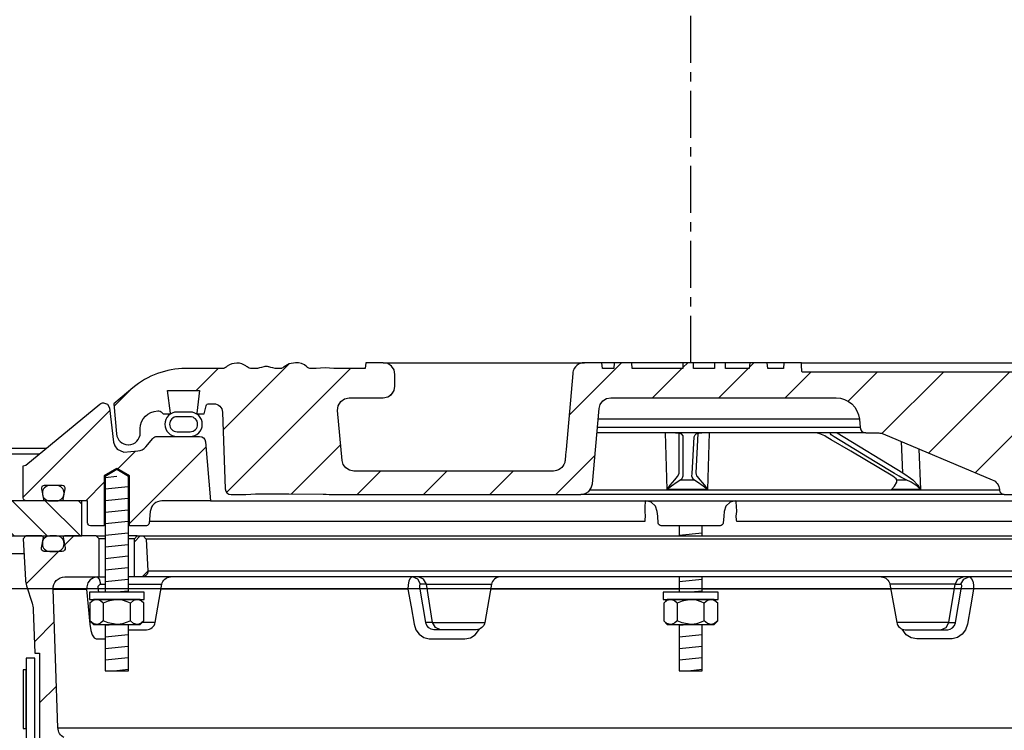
# Model space of a CAD drawing. Extents: x -169 to 6736, y -208 to 3022.
# Tile 554 of 656: x 6033.24 to 6043.75, y 982.5 to 990.09. Entities that reach past the tile are written whole.
import ezdxf

# ---------------------------------------------------------------- set-up
doc = ezdxf.new("R2010")
doc.units = 0
doc.header["$MEASUREMENT"] = 0
doc.linetypes.add('CENTER1', pattern=[0.6625, 0.5, -0.075, 0.0125, -0.075])
for name, color, linetype in [('CENTERLINE', 3, 'CENTER1'), ('FREEZE-LINES', 8, 'CONTINUOUS'), ('MULTI-PORT-MANHOLE', 2, 'CONTINUOUS'), ('MULTI-PORT-MANHOLE-HATCH', 252, 'CONTINUOUS'), ('MULTI-PORT-SHROUD', 1, 'CONTINUOUS'), ('MULTI-PORT-SPILL-BUCKET', 1, 'CONTINUOUS'), ('MULTI-PORT-SPILL-BUCKET-HATCH', 7, 'CONTINUOUS'), ('MULTI-PORT-SPILL-BUCKET-MANHOLE', 2, 'CONTINUOUS'), ('MULTI-PORT-SPILL-BUCKET-MANHOLE-HATCH', 7, 'CONTINUOUS')]:
    doc.layers.add(name, color=color, linetype=linetype)
pattern_1 = [(45, (-1933.3642, -192.00985), (-0.35355339, 0.35355339), [])]

msp = doc.modelspace()

# ---------------------------------------------------------------- hatches: boundary and pattern name
at = {"layer": 'MULTI-PORT-MANHOLE-HATCH', "linetype": 'Continuous'}
h = msp.add_hatch(dxfattribs=at)
h.set_pattern_fill('LINE', color=256, scale=2, angle=45, style=0)
h.set_pattern_definition([(135, (14030.1656, -192.00985), (0.176776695, 0.176776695), [])])
h.paths.add_polyline_path([(6033.9007, 984.57721), (6033.9007, 984.95221), (6033.1507, 984.95221), (6033.1507, 985.45221), (6030.54132, 985.45221), (6030.54132, 984.95221), (6032.7757, 984.95221), (6032.7757, 984.57721)])
at = {"layer": 'MULTI-PORT-SPILL-BUCKET-HATCH', "linetype": 'Continuous'}
h = msp.add_hatch(dxfattribs=at)
h.set_pattern_fill('LINE', color=256, scale=4, angle=45, style=0)
h.set_pattern_definition([(45, (-1797.5617, -220.5046), (-0.35355339, 0.35355339), [])])
edge = h.paths.add_edge_path(flags=17)
edge.add_line((6034.4632, 984.13971), (6034.4632, 984.54596))
edge.add_line((6034.4632, 984.54596), (6034.49445, 984.57721))
edge.add_line((6034.49445, 984.57721), (6034.55695, 984.57721))
edge.add_line((6034.55695, 984.57721), (6034.58992, 984.54424))
edge.add_line((6034.58992, 984.54424), (6034.60768, 984.20549))
edge.add_arc((6034.54526, 984.20222), 0.0625, -89.997947, 3.00213, ccw=False)
edge.add_line((6034.54526, 984.13971), (6034.4632, 984.13971))
edge = h.paths.add_edge_path()
edge.add_line((6035.58514, 981.92096), (6035.36666, 981.92096))
edge.add_line((6035.36666, 981.92096), (6035.36666, 981.54596))
edge.add_line((6035.36666, 981.54596), (6035.58514, 981.54596))
edge.add_arc((6035.58514, 981.60846), 0.0625, 270, 360)
edge.add_line((6035.64764, 981.60846), (6035.64764, 981.85846))
edge.add_arc((6035.58514, 981.85846), 0.0625, 360, 450)
edge = h.paths.add_edge_path()
edge.add_arc((6033.72006, 984.01471), 0.125, 90, 182, ccw=False)
edge.add_line((6033.72006, 984.13971), (6034.0882, 984.13971))
edge.add_line((6034.0882, 984.13971), (6034.0882, 984.54596))
edge.add_line((6034.0882, 984.54596), (6034.05695, 984.57721))
edge.add_line((6034.05695, 984.57721), (6033.71739, 984.57721))
edge.add_arc((6033.71739, 984.56222), 0.015, 89.988796, 191.010479)
edge.add_line((6033.70267, 984.55935), (6033.72384, 984.45043))
edge.add_arc((6033.69316, 984.44447), 0.03125, -90.001442, 10.998303, ccw=False)
edge.add_line((6033.69316, 984.41322), (6033.50123, 984.41322))
edge.add_arc((6033.50123, 984.44447), 0.03125, 169.000573, 270.000319, ccw=False)
edge.add_line((6033.47055, 984.45043), (6033.49172, 984.55936))
edge.add_arc((6033.47662, 984.5619), 0.01532, 350.426599, 451.426344)
edge.add_line((6033.47624, 984.57721), (6033.30543, 984.57721))
edge.add_line((6033.30543, 984.57721), (6033.27733, 984.54601))
edge.add_line((6033.27733, 984.54601), (6033.30019, 984.10986))
edge.add_arc((6033.54986, 984.12295), 0.25001, 182.999594, 197.899614)
edge.add_line((6033.31195, 984.0461), (6033.37192, 983.86044))
edge.add_arc((6033.13402, 983.7836), 0.25, 1.999905, 17.899997, ccw=False)
edge.add_line((6033.38387, 983.79232), (6033.40011, 983.32721))
edge.add_line((6033.40011, 983.32721), (6033.45065, 983.32721))
edge.add_line((6033.45065, 983.32721), (6033.45065, 982.39677))
edge.add_line((6033.45065, 982.39677), (6033.4781, 982.30378))
edge.add_line((6033.4781, 982.30378), (6034.2924, 981.86064))
edge.add_arc((6034.23265, 981.75085), 0.125, 2.999956, 61.445298, ccw=False)
edge.add_line((6034.35748, 981.75739), (6034.36201, 981.67096))
edge.add_line((6034.36201, 981.67096), (6034.6657, 981.67096))
edge.add_line((6034.6657, 981.67096), (6034.6657, 980.29596))
edge.add_line((6034.6657, 980.29596), (6034.50695, 980.29596))
edge.add_arc((6034.50695, 980.26471), 0.03125, 90, 180)
edge.add_line((6034.4757, 980.26471), (6034.4757, 980.23346))
edge.add_line((6034.4757, 980.23346), (6034.54786, 980.10846))
edge.add_line((6034.54786, 980.10846), (6034.9007, 980.10846))
edge.add_line((6034.9007, 980.10846), (6034.95954, 981.4563))
edge.add_arc((6035.0532, 981.45221), 0.09375, 90, 177.500009, ccw=False)
edge.add_line((6035.0532, 981.54596), (6035.0532, 981.92096))
edge.add_line((6035.0532, 981.92096), (6034.7028, 981.92096))
edge.add_arc((6034.70281, 982.17096), 0.25, 241.444909, 269.999756, ccw=False)
edge.add_line((6034.58331, 981.95137), (6033.71197, 982.42555))
edge.add_arc((6033.77172, 982.53535), 0.125, 182.000071, 241.445207, ccw=False)
edge.add_line((6033.6468, 982.53098), (6033.59513, 984.01035))
h = msp.add_hatch(dxfattribs=at)
h.set_pattern_fill('LINE', color=256, scale=4, angle=45, style=0)
h.set_pattern_definition([(45, (-1933.3642, -192.00985), (-0.35355339, 0.35355339), [])])
edge = h.paths.add_edge_path()
edge.add_line((6034.4632, 984.13971), (6034.4632, 984.54596))
edge.add_line((6034.4632, 984.54596), (6034.49445, 984.57721))
edge.add_line((6034.49445, 984.57721), (6034.55695, 984.57721))
edge.add_line((6034.55695, 984.57721), (6034.58992, 984.54424))
edge.add_line((6034.58992, 984.54424), (6034.60768, 984.20549))
edge.add_arc((6034.54526, 984.20222), 0.0625, -89.997947, 3.00213, ccw=False)
edge.add_line((6034.54526, 984.13971), (6034.4632, 984.13971))
at = {"layer": 'MULTI-PORT-SPILL-BUCKET-MANHOLE-HATCH', "linetype": 'Continuous'}
h = msp.add_hatch(dxfattribs=at)
h.set_pattern_fill('LINE', color=256, scale=4, angle=45, style=0)
h.set_pattern_definition(pattern_1)
h.paths.add_polyline_path([(6045.39753, 985.89861, -0.40402688), (6045.49123, 985.98909), (6045.54116, 985.98909, -0.33946204), (6045.57135, 985.96593), (6045.59444, 985.87971), (6045.6632, 985.87971), (6045.6721, 985.88862), (6045.6425, 986.12971), (6045.98389, 986.12971), (6045.95429, 985.88862), (6045.9632, 985.87971), (6046.03194, 985.87971), (6046.05404, 985.90181, -0.19891237), (6046.07614, 985.91096), (6046.0882, 985.91096, -0.41421356), (6046.2757, 985.72346), (6046.2757, 985.67659, 0.41824171), (6046.40241, 985.5516, 0.39283658), (6046.52865, 985.66569), (6046.55695, 985.98909), (6046.354, 986.15938, 0.17633049), (6045.79157, 986.36409), (6045.40898, 986.36409), (6045.40461, 986.42659), (6045.2197, 986.42659), (6045.21686, 986.38589), (6045.21401, 986.34519), (6045.21336, 986.33589), (6045.21271, 986.32659), (6041.58832, 986.32659), (6041.58701, 986.34519), (6041.58417, 986.38589), (6041.58132, 986.42659), (6041.39614, 986.42659), (6041.39177, 986.36409), (6041.22199, 986.36409), (6041.21762, 986.42659), (6041.0301, 986.42659), (6041.02573, 986.36409), (6040.77178, 986.36409), (6040.77178, 986.42659), (6040.65582, 986.42659), (6040.65582, 986.36409), (6040.43162, 986.36409), (6040.43162, 986.42659), (6040.31566, 986.42659), (6040.31566, 986.36409), (6039.77566, 986.36409), (6039.77129, 986.42659), (6039.58378, 986.42659), (6039.5794, 986.36409), (6039.45767, 986.36409), (6039.4533, 986.42659), (6039.26257, 986.42659), (6039.24112, 986.42409), (6039.2209, 986.4182), (6039.20197, 986.40897), (6039.18484, 986.39671), (6039.17003, 986.38174), (6039.15792, 986.36451), (6039.15191, 986.3528), (6039.14715, 986.34054), (6039.14348, 986.32667), (6039.14141, 986.31248), (6039.10587, 985.90635), (6039.07033, 985.50022), (6039.06527, 985.44233), (6039.05949, 985.37627), (6039.05566, 985.36029), (6039.04807, 985.34065), (6039.0373, 985.32255), (6039.02362, 985.30653), (6039.00747, 985.29301), (6038.98926, 985.28242), (6038.9619, 985.27215), (6038.93567, 985.27034), (6036.80368, 985.27034), (6036.75837, 985.27884), (6036.71922, 985.30318), (6036.69156, 985.34006), (6036.67914, 985.38444), (6036.63266, 985.91569), (6036.63882, 985.96677), (6036.66503, 986.01104), (6036.70685, 986.041), (6036.7572, 986.05159), (6037.11925, 986.05159), (6037.16708, 986.06111), (6037.20764, 986.0882), (6037.23474, 986.12876), (6037.24425, 986.17659), (6037.24425, 986.30159), (6037.23474, 986.34943), (6037.20764, 986.38998), (6037.16708, 986.41708), (6037.11925, 986.42659), (6036.93173, 986.42659), (6036.92736, 986.36409), (6036.59096, 986.36409), (6036.54454, 986.36763), (6036.49812, 986.37129), (6036.45079, 986.36775), (6036.40277, 986.36409), (6036.34048, 986.36409), (6036.31768, 986.37014), (6036.30384, 986.38195), (6036.27746, 986.40256), (6036.24739, 986.41708), (6036.21481, 986.42464), (6036.18122, 986.42658), (6036.11596, 986.41595), (6036.06062, 986.38226), (6036.05137, 986.37429), (6036.03079, 986.36462), (6036.01613, 986.36409), (6035.98692, 986.36409), (6035.96453, 986.36585), (6035.94254, 986.37032), (6035.92076, 986.37627), (6035.89891, 986.38195), (6035.8974, 986.38227), (6035.89589, 986.38258), (6035.88352, 986.3844), (6035.87102, 986.385), (6035.857, 986.38424), (6035.84314, 986.38195), (6035.82128, 986.37626), (6035.79948, 986.37031), (6035.77744, 986.36584), (6035.75513, 986.36409), (6035.70565, 986.36409), (6035.68321, 986.37072), (6035.66844, 986.38136), (6035.66777, 986.38195), (6035.66115, 986.38746), (6035.65423, 986.39258), (6035.63235, 986.40526), (6035.60872, 986.41428), (6035.58324, 986.41965), (6035.55724, 986.42138), (6035.52975, 986.41944), (6035.50288, 986.41341), (6035.47725, 986.40283), (6035.4539, 986.3879), (6035.45026, 986.38498), (6035.43949, 986.37576), (6035.41697, 986.36505), (6035.40029, 986.36409), (6035.00983, 986.36409, 0.17632698), (6034.44739, 986.15938), (6034.24445, 985.98909), (6034.27274, 985.66569, 0.39283658), (6034.39898, 985.5516, 0.41824171), (6034.5257, 985.67659), (6034.5257, 985.72346, -0.41421356), (6034.7132, 985.91096), (6034.72525, 985.91096, -0.19891237), (6034.74735, 985.90181), (6034.76945, 985.87971), (6034.8382, 985.87971), (6034.8471, 985.88862), (6034.8175, 986.12971), (6035.15889, 986.12971), (6035.12929, 985.88862), (6035.1382, 985.87971), (6035.20695, 985.87971), (6035.23005, 985.96593, -0.3394582), (6035.26023, 985.98909), (6035.31016, 985.98909, -0.40402635), (6035.40386, 985.89861), (6035.43242, 985.08066, 0.40402635), (6035.49488, 985.02034), (6035.65351, 985.02034), (6035.70523, 985.02419), (6035.75696, 985.02788), (6036.11236, 985.02593), (6036.47926, 985.02426), (6036.51006, 985.02332), (6036.54079, 985.02087), (6036.55107, 985.02034), (6039.22711, 985.02034), (6039.27242, 985.02884), (6039.31156, 985.05318), (6039.33923, 985.09006), (6039.35164, 985.13444), (6039.4219, 985.93748), (6039.43432, 985.98188), (6039.46198, 986.01875), (6039.50113, 986.04309), (6039.54644, 986.05159), (6041.9513, 986.05159, -0.38887873), (6042.20035, 985.82338), (6042.20821, 985.73364, 0.38887873), (6042.27047, 985.67659), (6042.40677, 985.67659, -0.09968274), (6042.45515, 985.66685), (6043.61949, 985.17812, -0.27840381), (6043.69563, 985.07375), (6043.69631, 985.06598, 0.38887873), (6043.74612, 985.02034), (6045.30651, 985.02034, 0.40402623), (6045.36897, 985.08066)])
h = msp.add_hatch(dxfattribs=at)
h.set_pattern_fill('LINE', color=256, scale=4, angle=45, style=0)
h.set_pattern_definition(pattern_1)
edge = h.paths.add_edge_path()
edge.add_line((6035.22054, 985.58266), (6035.2757, 984.95221))
edge.add_line((6035.2757, 984.95221), (6034.75723, 984.95221))
edge.add_arc((6034.75723, 984.82721), 0.125, 89.999957, 174.999901)
edge.add_line((6034.6327, 984.83811), (6034.62194, 984.71511))
edge.add_arc((6034.59081, 984.71784), 0.03125, 270, 355, ccw=False)
edge.add_line((6034.59081, 984.68659), (6034.4094, 984.68659))
edge.add_line((6034.4094, 984.68659), (6034.4094, 985.21784))
edge.add_line((6034.4094, 985.21784), (6034.2757, 985.29818))
edge.add_line((6034.2757, 985.29818), (6034.142, 985.21784))
edge.add_line((6034.142, 985.21784), (6034.142, 984.68659))
edge.add_line((6034.142, 984.68659), (6033.99445, 984.68659))
edge.add_arc((6033.99445, 984.71784), 0.03125, 180, 270, ccw=False)
edge.add_line((6033.9632, 984.71784), (6033.9632, 984.95221))
edge.add_line((6033.9632, 984.95221), (6033.71815, 984.95221))
edge.add_arc((6033.71815, 984.96784), 0.01562, 169.000254, 270, ccw=False)
edge.add_line((6033.70281, 984.97082), (6033.72384, 985.079))
edge.add_arc((6033.69316, 985.08497), 0.03125, 348.999407, 449.999153)
edge.add_line((6033.69316, 985.11621), (6033.50123, 985.11621))
edge.add_arc((6033.50123, 985.08497), 0.03125, 89.998557, 190.998303)
edge.add_line((6033.47055, 985.079), (6033.49172, 984.97008))
edge.add_arc((6033.47699, 984.96722), 0.01501, -89.975776, 10.991064, ccw=False)
edge.add_line((6033.477, 984.95221), (6033.30695, 984.95221))
edge.add_arc((6033.30695, 984.98346), 0.03125, 180, 270, ccw=False)
edge.add_line((6033.2757, 984.98346), (6033.2757, 985.32721))
edge.add_line((6033.2757, 985.32721), (6033.30401, 985.33252))
edge.add_line((6033.30401, 985.33252), (6034.09499, 985.98463))
edge.add_arc((6034.13466, 985.93633), 0.0625, 90, 129.399472, ccw=False)
edge.add_line((6034.13466, 985.99883), (6034.17543, 985.9835))
edge.add_line((6034.17543, 985.9835), (6034.1962, 985.94503))
edge.add_line((6034.1962, 985.94503), (6034.24148, 985.57807))
edge.add_line((6034.24148, 985.57807), (6034.2534, 985.53793))
edge.add_line((6034.2534, 985.53793), (6034.27849, 985.50406))
edge.add_line((6034.27849, 985.50406), (6034.3507, 985.47127))
edge.add_line((6034.3507, 985.47127), (6034.49981, 985.48432))
edge.add_arc((6034.48892, 985.60885), 0.125, 274.999649, 319.999859)
edge.add_line((6034.58467, 985.52849), (6034.65926, 985.61739))
edge.add_arc((6034.70714, 985.57722), 0.0625, 89.998431, 139.998976, ccw=False)
edge.add_line((6034.70714, 985.63971), (6035.15828, 985.63971))
edge.add_arc((6035.15828, 985.57721), 0.0625, 5, 90, ccw=False)

# ---------------------------------------------------------------- linework, layer by layer
at = {"layer": 'CENTERLINE', "flags": 128}
msp.add_lwpolyline([(6040.4007, 986.42659), (6040.4007, 1003.74617), (6032.3117, 1011.83516), (6032.3117, 1029.15474)], dxfattribs=at)
at = {"layer": 'FREEZE-LINES', "linetype": 'Continuous'}
msp.add_line((6657.53241, 984.01471), (5613.53241, 984.01471), dxfattribs=at)
at = {"layer": 'MULTI-PORT-MANHOLE', "color": 7, "linetype": 'Continuous'}
for p, q in [((6027.2757, 985.51471), (6033.525, 985.51471)), ((6031.9007, 984.38971), (6033.28552, 984.38971))]:
    msp.add_line(p, q, dxfattribs=at)
at = {"layer": 'MULTI-PORT-MANHOLE', "color": 254, "linetype": 'Continuous'}
msp.add_line((6033.1507, 985.45221), (6033.44919, 985.45221), dxfattribs=at)
at = {"layer": 'MULTI-PORT-MANHOLE', "linetype": 'Continuous'}
msp.add_lwpolyline([(6033.9007, 984.57721), (6033.9007, 984.95221), (6033.1507, 984.95221), (6033.1507, 985.45221), (6030.54132, 985.45221), (6030.54132, 984.95221), (6032.7757, 984.95221), (6032.7757, 984.57721)], close=True, dxfattribs=at)
at = {"layer": 'MULTI-PORT-SHROUD', "color": 1, "linetype": 'Continuous'}
msp.add_lwpolyline([(6032.78094, 981.59537), (6033.2779, 982.1268, 0.22169529), (6033.4007, 982.39012), (6033.4007, 983.27355), (6033.30695, 983.27355), (6033.30695, 982.39013, -0.22169529), (6033.21764, 982.19861)], format="xyb", dxfattribs=at)
at = {"layer": 'MULTI-PORT-SHROUD', "color": 7, "linetype": 'Continuous'}
msp.add_lwpolyline([(6033.30695, 982.52355), (6033.30695, 983.14855), (6033.27695, 983.14855), (6033.27695, 982.52355)], close=True, dxfattribs=at)
at = {"layer": 'MULTI-PORT-SPILL-BUCKET', "color": 7, "linetype": 'Continuous'}
for p, q in [((6034.05695, 984.57721), (6034.1525, 984.57721)), ((6034.1525, 984.54596), (6034.0882, 984.54596)), ((6034.49445, 984.57721), (6034.3989, 984.57721)), ((6034.4632, 984.54596), (6034.3989, 984.54596)), ((6034.55695, 984.57721), (6046.24445, 984.57721)), ((6046.21147, 984.54424), (6034.58992, 984.54424)), ((6034.06923, 984.13971), (6034.1525, 984.13971)), ((6046.4025, 984.13971), (6034.3989, 984.13971)), ((6034.60768, 984.20549), (6046.19371, 984.20549)), ((6033.59513, 984.01035), (6033.95338, 984.01035)), ((6034.10456, 984.06224), (6034.1525, 984.06224)), ((6034.3989, 984.06224), (6034.75682, 984.06224)), ((6037.38249, 984.01035), (6034.74767, 984.01035)), ((6037.57942, 984.06224), (6037.51619, 984.06224)), ((6037.57942, 984.06224), (6038.27459, 984.06224)), ((6040.2775, 984.01035), (6038.26544, 984.01035)), ((6042.53595, 984.01035), (6040.5239, 984.01035)), ((6043.22197, 984.06224), (6042.5268, 984.06224)), ((6043.22197, 984.06224), (6043.2852, 984.06224)), ((6034.68495, 983.65468), (6034.54666, 983.65469)), ((6037.64581, 983.65469), (6037.57436, 983.65249)), ((6037.64581, 983.65469), (6038.20273, 983.65468)), ((6043.15558, 983.65469), (6042.59866, 983.65468)), ((6043.15558, 983.65469), (6043.22703, 983.65249)), ((6033.6468, 982.53098), (6047.1546, 982.53098))]:
    msp.add_line(p, q, dxfattribs=at)
at = {"layer": 'MULTI-PORT-SPILL-BUCKET', "color": 2, "linetype": 'Continuous'}
for p, q in [((6034.13136, 983.86054), (6034.13136, 983.67239)), ((6034.42003, 983.67239), (6034.42003, 983.86054)), ((6040.25636, 983.86054), (6040.25636, 983.67239)), ((6040.54503, 983.67239), (6040.54503, 983.86054))]:
    msp.add_line(p, q, dxfattribs=at)
for points in [[(6034.3989, 983.97722), (6034.3989, 985.2119), (6034.2757, 985.28593), (6034.1525, 985.2119), (6034.1525, 983.97722)], [(6040.2775, 984.68659), (6040.2775, 984.57721)], [(6040.5239, 984.57721), (6040.5239, 984.68659)], [(6040.2775, 984.13971), (6040.2775, 983.97722)], [(6040.5239, 983.97722), (6040.5239, 984.13971)], [(6034.56437, 983.86054), (6034.53429, 983.88543), (6034.50126, 983.89921), (6034.4922, 983.89921), (6034.4922, 983.89921), (6034.45469, 983.8882), (6034.42003, 983.86054), (6034.38763, 983.8753), (6034.33719, 983.89176), (6034.28303, 983.89911), (6034.27569, 983.89921), (6034.18269, 983.88248), (6034.13136, 983.86054), (6034.10127, 983.88543), (6034.06825, 983.89921), (6034.05919, 983.89921), (6034.02167, 983.8882), (6033.98702, 983.86054)], [(6040.68937, 983.86054), (6040.65929, 983.88543), (6040.62626, 983.89921), (6040.6172, 983.89921), (6040.6172, 983.89921), (6040.57969, 983.8882), (6040.54503, 983.86054), (6040.51263, 983.8753), (6040.46219, 983.89176), (6040.40803, 983.89911), (6040.40069, 983.89921), (6040.30769, 983.88248), (6040.25636, 983.86054), (6040.22627, 983.88543), (6040.19325, 983.89921), (6040.18419, 983.89921), (6040.14667, 983.8882), (6040.11202, 983.86054)], [(6034.56437, 983.67239), (6034.53429, 983.64751), (6034.50126, 983.63372), (6034.4922, 983.63372), (6034.4922, 983.63372), (6034.45469, 983.64473), (6034.42003, 983.67239), (6034.38763, 983.65763), (6034.33719, 983.64117), (6034.28303, 983.63382), (6034.27569, 983.63372), (6034.18269, 983.65046), (6034.13136, 983.67239), (6034.10127, 983.64751), (6034.06825, 983.63372), (6034.05919, 983.63372), (6034.02167, 983.64473), (6033.98702, 983.67239)], [(6034.1525, 983.63372), (6034.1525, 983.13984), (6034.3989, 983.13984), (6034.3989, 983.63372)], [(6040.68937, 983.67239), (6040.65929, 983.64751), (6040.62626, 983.63372), (6040.6172, 983.63372), (6040.6172, 983.63372), (6040.57969, 983.64473), (6040.54503, 983.67239), (6040.51263, 983.65763), (6040.46219, 983.64117), (6040.40803, 983.63382), (6040.40069, 983.63372), (6040.30769, 983.65046), (6040.25636, 983.67239), (6040.22627, 983.64751), (6040.19325, 983.63372), (6040.18419, 983.63372), (6040.14667, 983.64473), (6040.11202, 983.67239)], [(6040.2775, 983.63372), (6040.2775, 983.13984), (6040.5239, 983.13984), (6040.5239, 983.63372)]]:
    msp.add_lwpolyline(points, dxfattribs=at)
at = {"layer": 'MULTI-PORT-SPILL-BUCKET', "linetype": 'Continuous'}
for points in [[(6033.59514, 984.01035, -0.42447482), (6033.72006, 984.13971), (6034.0882, 984.13971), (6034.0882, 984.54596), (6034.05695, 984.57721), (6033.71739, 984.57721, 0.47174628), (6033.70267, 984.55935), (6033.72384, 984.45043, -0.47162926), (6033.69316, 984.41322), (6033.50123, 984.41322, -0.47162926), (6033.47055, 984.45043), (6033.49172, 984.55936, 0.47162926), (6033.47624, 984.57721), (6033.30543, 984.57721), (6033.27733, 984.54601), (6033.30019, 984.10986, 0.06510535), (6033.31195, 984.0461), (6033.37192, 983.86044, -0.06948876), (6033.38387, 983.79232), (6033.40011, 983.32721), (6033.45065, 983.32721), (6033.45065, 982.39677)], [(6034.4632, 984.13971), (6034.4632, 984.54596), (6034.49445, 984.57721), (6034.55695, 984.57721), (6034.58992, 984.54424), (6034.60768, 984.20549, -0.4296343), (6034.54526, 984.13971), (6034.4632, 984.13971)], [(6033.71197, 982.42555, -0.265356), (6033.6468, 982.53098), (6033.59513, 984.01035)]]:
    msp.add_lwpolyline(points, format="xyb", dxfattribs=at)
at = {"layer": 'MULTI-PORT-SPILL-BUCKET', "color": 7, "linetype": 'Continuous'}
for points in [[(6033.4812, 984.49322, 0.41421356), (6033.5612, 984.41322), (6033.6332, 984.41322, 0.41421356), (6033.7132, 984.49322), (6033.7132, 984.49722, 0.41421356), (6033.6332, 984.57722), (6033.5612, 984.57722, 0.41421356), (6033.4812, 984.49722)], [(6034.3989, 983.57721), (6034.59263, 983.57721, 0.36397024), (6034.68495, 983.65468), (6034.75682, 984.06224, -0.36397024), (6034.84914, 984.13971)], [(6038.36692, 984.13971, 0.36397024), (6038.27459, 984.06224), (6038.20273, 983.65468, -0.36397024), (6038.1104, 983.57721), (6037.65823, 983.57721), (6037.63021, 983.58251), (6037.60525, 983.59779), (6037.5861, 983.62132), (6037.57481, 983.65029), (6037.57392, 983.65469), (6037.50934, 984.02991), (6037.50836, 984.03791), (6037.50837, 984.0477), (6037.50982, 984.05548), (6037.51252, 984.06049), (6037.51619, 984.06224), (6037.48657, 984.11778), (6037.4309, 984.13971), (6037.41989, 984.13701), (6037.40375, 984.12152), (6037.39124, 984.09397), (6037.38379, 984.05746), (6037.38249, 984.01035), (6037.41569, 983.81966), (6037.44789, 983.63514), (6037.4678, 983.57635), (6037.50407, 983.52786), (6037.55305, 983.49462), (6037.60998, 983.4805), (6037.61984, 983.48019), (6037.80341, 983.48019), (6037.98922, 983.48019), (6038.04867, 983.491), (6038.10132, 983.52229), (6038.14558, 983.58436)], [(6042.43447, 984.13971, -0.36397024), (6042.5268, 984.06224), (6042.59866, 983.65468, 0.36397024), (6042.69099, 983.57721), (6043.14316, 983.57721), (6043.17118, 983.58251), (6043.19615, 983.59779), (6043.21529, 983.62132), (6043.22658, 983.65029), (6043.22748, 983.65469), (6043.29206, 984.02991), (6043.29303, 984.03791), (6043.29302, 984.0477), (6043.29157, 984.05548), (6043.28887, 984.06049), (6043.2852, 984.06224), (6043.31482, 984.11778), (6043.3705, 984.13971), (6043.3815, 984.13701), (6043.39764, 984.12152), (6043.41015, 984.09397), (6043.4176, 984.05746), (6043.4189, 984.01035), (6043.3857, 983.81966), (6043.3535, 983.63514), (6043.33359, 983.57635), (6043.29733, 983.52786), (6043.24834, 983.49462), (6043.19142, 983.4805), (6043.18155, 983.48019), (6042.99799, 983.48019), (6042.81217, 983.48019), (6042.75273, 983.491), (6042.70007, 983.52229), (6042.65581, 983.58436)]]:
    msp.add_lwpolyline(points, format="xyb", dxfattribs=at)
for points in [[(6034.08216, 983.97721), (6034.07747, 984.02991), (6034.07822, 984.04047), (6034.08223, 984.04993), (6034.08909, 984.0572), (6034.09793, 984.0614), (6034.10456, 984.06224), (6034.09229, 984.11778), (6034.06923, 984.13971), (6034.0252, 984.1306), (6033.99189, 984.10858), (6033.96747, 984.07597), (6033.95472, 984.03642), (6033.95338, 984.01035), (6033.97, 983.82583), (6033.98733, 983.63514), (6033.99763, 983.57032), (6034.01346, 983.52229), (6034.03382, 983.491), (6034.0565, 983.48019), (6034.06704, 983.48019), (6034.1525, 983.48019)], [(6037.73111, 983.57721), (6037.67544, 983.59915), (6037.64581, 983.65469), (6037.57942, 984.06224), (6037.54979, 984.11778), (6037.49412, 984.13971)], [(6043.07028, 983.57721), (6043.12596, 983.59915), (6043.15558, 983.65469), (6043.22197, 984.06224), (6043.2516, 984.11778), (6043.30727, 984.13971)]]:
    msp.add_lwpolyline(points, dxfattribs=at)
at = {"layer": 'MULTI-PORT-SPILL-BUCKET', "color": 2, "linetype": 'Continuous'}
for points in [[(6033.9827, 983.89921), (6034.56869, 983.89921), (6034.56869, 983.97722), (6034.56869, 983.97722), (6033.9827, 983.97722)], [(6034.02569, 983.89921), (6033.98702, 983.86054), (6033.98702, 983.67239), (6034.02569, 983.63372), (6034.52569, 983.63372), (6034.56437, 983.67239), (6034.56437, 983.86054), (6034.52569, 983.89921)], [(6040.1077, 983.89921), (6040.69369, 983.89921), (6040.69369, 983.97722), (6040.69369, 983.97722), (6040.1077, 983.97722)], [(6040.15069, 983.89921), (6040.11202, 983.86054), (6040.11202, 983.67239), (6040.15069, 983.63372), (6040.65069, 983.63372), (6040.68937, 983.67239), (6040.68937, 983.86054), (6040.65069, 983.89921)]]:
    msp.add_lwpolyline(points, close=True, dxfattribs=at)
at = {"layer": 'MULTI-PORT-SPILL-BUCKET-HATCH', "linetype": 'Continuous'}
for p, q in [((6034.2757, 985.2119), (6034.15309, 985.19912)), ((6034.3983, 985.1012), (6034.15309, 985.07566)), ((6034.3983, 984.97774), (6034.15309, 984.95219)), ((6034.3983, 984.85427), (6034.15309, 984.82872)), ((6034.3983, 984.7308), (6034.15309, 984.70525)), ((6034.3983, 984.60733), (6034.15309, 984.58178)), ((6040.5233, 984.60733), (6040.27809, 984.58178)), ((6034.3983, 984.48386), (6034.15309, 984.45832)), ((6034.3983, 984.3604), (6034.15309, 984.33485)), ((6034.3983, 984.23693), (6034.15309, 984.21138)), ((6034.3983, 984.11346), (6034.15309, 984.08791)), ((6040.5233, 984.11346), (6040.27809, 984.08791)), ((6034.3983, 983.98999), (6034.27569, 983.97722)), ((6040.5233, 983.98999), (6040.40069, 983.97722))]:
    msp.add_line(p, q, dxfattribs=at)
at = {"layer": 'MULTI-PORT-SPILL-BUCKET-HATCH'}
for p, q in [((6034.2757, 983.63372), (6034.15309, 983.62094)), ((6040.4007, 983.63372), (6040.27809, 983.62094)), ((6034.3983, 983.52302), (6034.15309, 983.49747)), ((6040.5233, 983.52302), (6040.27809, 983.49747)), ((6034.3983, 983.39955), (6034.15309, 983.37401)), ((6040.5233, 983.39955), (6040.27809, 983.37401)), ((6034.3983, 983.27609), (6034.15309, 983.25054)), ((6040.5233, 983.27609), (6040.27809, 983.25054)), ((6034.3983, 983.15262), (6034.2757, 983.13984)), ((6040.5233, 983.15262), (6040.4007, 983.13984))]:
    msp.add_line(p, q, dxfattribs=at)
at = {"layer": 'MULTI-PORT-SPILL-BUCKET-MANHOLE', "color": 7, "linetype": 'Continuous'}
for p, q in [((6037.11925, 986.42659), (6039.26594, 986.42659)), ((6039.58378, 986.42659), (6039.4533, 986.42659)), ((6040.31566, 986.42659), (6039.77129, 986.42659)), ((6040.65582, 986.42659), (6040.43162, 986.42659)), ((6041.0301, 986.42659), (6040.77178, 986.42659)), ((6041.39614, 986.42659), (6041.21762, 986.42659)), ((6041.58132, 986.42659), (6045.21963, 986.42556)), ((6042.20035, 985.82338), (6039.41192, 985.82338)), ((6042.20821, 985.73364), (6039.40407, 985.73364)), ((6042.27047, 985.67659), (6039.39908, 985.67659)), ((6042.66451, 985.2504), (6042.6498, 985.58514)), ((6042.83603, 985.50697), (6042.85465, 985.07375)), ((6042.60128, 985.17811), (6042.70061, 985.17811)), ((6043.69631, 985.06598), (6039.32117, 985.06598)), ((6033.4812, 985.03622), (6033.4812, 985.03222)), ((6035.2757, 984.95221), (6045.5257, 984.95221)), ((6043.74612, 985.02034), (6039.22713, 985.02034))]:
    msp.add_line(p, q, dxfattribs=at)
at = {"layer": 'MULTI-PORT-SPILL-BUCKET-MANHOLE', "linetype": 'Continuous'}
for points in [[(6039.26205, 986.42653), (6039.24112, 986.42409), (6039.2209, 986.4182), (6039.20197, 986.40897), (6039.18484, 986.39671), (6039.17003, 986.38174), (6039.15792, 986.36451), (6039.15191, 986.3528), (6039.14715, 986.34054), (6039.14348, 986.32667), (6039.14141, 986.31248), (6039.10587, 985.90635), (6039.07033, 985.50022), (6039.06527, 985.44233), (6039.0602, 985.38444), (6039.05853, 985.37226), (6039.05566, 985.36029), (6039.04807, 985.34065), (6039.0373, 985.32255), (6039.02362, 985.30653), (6039.00747, 985.29301), (6038.98926, 985.28242), (6038.96954, 985.27502), (6038.95276, 985.27152), (6038.93567, 985.27034), (6036.80368, 985.27034), (6036.75837, 985.27884), (6036.71922, 985.30318), (6036.69156, 985.34006), (6036.67914, 985.38444), (6036.63266, 985.91569), (6036.63882, 985.96677), (6036.66503, 986.01104), (6036.70685, 986.041), (6036.7572, 986.05159), (6037.11925, 986.05159), (6037.16708, 986.06111), (6037.20764, 986.0882), (6037.23474, 986.12876), (6037.24425, 986.17659), (6037.24425, 986.30159), (6037.23474, 986.34943), (6037.20764, 986.38998), (6037.16708, 986.41708), (6037.11925, 986.42659), (6036.93173, 986.42659), (6036.92736, 986.36409), (6036.59096, 986.36409), (6036.54454, 986.36763), (6036.49812, 986.37129), (6036.45079, 986.36775), (6036.40277, 986.36409), (6036.34782, 986.36409), (6036.34232, 986.36433), (6036.33686, 986.36505), (6036.32659, 986.36778), (6036.31692, 986.37218), (6036.31006, 986.37664), (6036.30384, 986.38195), (6036.27746, 986.40256), (6036.24739, 986.41708), (6036.21481, 986.42464), (6036.18122, 986.42658), (6036.11596, 986.41595), (6036.06011, 986.38195), (6036.05826, 986.38023), (6036.05635, 986.37858), (6036.04763, 986.37253), (6036.03801, 986.36801), (6036.03167, 986.36604), (6036.02516, 986.36474), (6036.02065, 986.36425), (6036.01613, 986.36409), (6035.98692, 986.36409), (6035.96453, 986.36585), (6035.94254, 986.37032), (6035.92076, 986.37627), (6035.89891, 986.38195), (6035.8974, 986.38227), (6035.89589, 986.38258), (6035.88352, 986.3844), (6035.87102, 986.385), (6035.857, 986.38424), (6035.84314, 986.38195), (6035.82128, 986.37626), (6035.79948, 986.37031), (6035.77744, 986.36584), (6035.75513, 986.36409), (6035.71494, 986.36409), (6035.71379, 986.3641), (6035.71264, 986.36413), (6035.70066, 986.36556), (6035.68908, 986.36899), (6035.67824, 986.3743), (6035.66845, 986.38136), (6035.6681, 986.38165), (6035.66777, 986.38195), (6035.66115, 986.38746), (6035.65423, 986.39258), (6035.63235, 986.40526), (6035.60872, 986.41428), (6035.58324, 986.41965), (6035.55724, 986.42138), (6035.52975, 986.41944), (6035.50288, 986.41341), (6035.47725, 986.40283), (6035.4539, 986.3879), (6035.45026, 986.38498), (6035.44672, 986.38195), (6035.44133, 986.37765), (6035.43555, 986.37389), (6035.42462, 986.36869), (6035.41297, 986.36539), (6035.4067, 986.36446), (6035.40037, 986.36409), (6035.39996, 986.36409), (6035.39954, 986.36409), (6035.00983, 986.36409, 0.17632698), (6034.44739, 986.15938), (6034.24445, 985.98909), (6034.27274, 985.66569, 0.38887873), (6034.39726, 985.55159), (6034.4007, 985.55159, 0.41421356), (6034.5257, 985.67659), (6034.5257, 985.72346, -0.41421356), (6034.7132, 985.91096), (6034.72525, 985.91096, -0.19891237), (6034.74735, 985.90181), (6034.76945, 985.87971), (6034.8382, 985.87971), (6034.8471, 985.88862), (6034.8175, 986.12971), (6035.15889, 986.12971), (6035.12929, 985.88862), (6035.1382, 985.87971), (6035.20695, 985.87971), (6035.23005, 985.96593, -0.3394582), (6035.26023, 985.98909), (6035.31016, 985.98909, -0.40402635), (6035.40386, 985.89861), (6035.43242, 985.08066, 0.40402635), (6035.49488, 985.02034), (6035.65351, 985.02034), (6035.70523, 985.02419), (6035.75696, 985.02788), (6036.11236, 985.02593), (6036.47926, 985.02426), (6036.51006, 985.02332), (6036.54079, 985.02087), (6036.55107, 985.02034), (6036.55107, 985.02034), (6039.22711, 985.02034), (6039.27242, 985.02884), (6039.31156, 985.05318), (6039.33923, 985.09006), (6039.35164, 985.13444), (6039.4219, 985.93748), (6039.43432, 985.98188), (6039.46198, 986.01875), (6039.50113, 986.04309), (6039.54644, 986.05159), (6041.9513, 986.05159, -0.38887873), (6042.20035, 985.82338), (6042.20821, 985.73364, 0.38887873), (6042.27047, 985.67659), (6042.40677, 985.67659, -0.09968274), (6042.45515, 985.66685), (6043.61949, 985.17812, -0.27840381), (6043.69563, 985.07375), (6043.69631, 985.06598, 0.38887873), (6043.74612, 985.02034), (6045.30651, 985.02034, 0.40402623)], [(6035.22054, 985.58266), (6035.2757, 984.95221), (6034.75723, 984.95221, 0.38887845), (6034.6327, 984.83811), (6034.62194, 984.71511, -0.38887873), (6034.59081, 984.68659), (6034.4094, 984.68659), (6034.4094, 985.21784), (6034.2757, 985.29818), (6034.142, 985.21784), (6034.142, 984.68659), (6033.99445, 984.68659, -0.41421356), (6033.9632, 984.71784), (6033.9632, 984.95221), (6033.71815, 984.95221, -0.47162926), (6033.70281, 984.97082), (6033.72384, 985.079, 0.47162926), (6033.69316, 985.11621), (6033.50123, 985.11621, 0.47162926), (6033.47055, 985.079), (6033.49172, 984.97008, -0.47145376), (6033.477, 984.95221), (6033.30695, 984.95221, -0.41421356), (6033.2757, 984.98346), (6033.2757, 985.32721), (6033.30401, 985.33252), (6034.09499, 985.98463, -0.17362646), (6034.13466, 985.99883), (6034.17543, 985.9835), (6034.1962, 985.94503), (6034.24148, 985.57807), (6034.2534, 985.53793), (6034.27849, 985.50406), (6034.3507, 985.47127), (6034.49981, 985.48432, 0.19891332), (6034.58467, 985.52849), (6034.65926, 985.61739, -0.22169716), (6034.70714, 985.63971), (6035.15828, 985.63971, -0.38887873), (6035.22054, 985.58266)]]:
    msp.add_lwpolyline(points, format="xyb", dxfattribs=at)
msp.add_lwpolyline([(6045.21271, 986.32659), (6041.58832, 986.32659), (6041.58766, 986.33589), (6041.58701, 986.34519), (6041.58417, 986.38589), (6041.58132, 986.42659), (6041.39614, 986.42659), (6041.39177, 986.36409), (6041.22199, 986.36409), (6041.21762, 986.42659), (6041.0301, 986.42659), (6041.02573, 986.36409), (6040.77178, 986.36409), (6040.77178, 986.42659), (6040.65582, 986.42659), (6040.65582, 986.36409), (6040.43162, 986.36409), (6040.43162, 986.42659), (6040.31566, 986.42659), (6040.31566, 986.36409), (6039.77566, 986.36409), (6039.77129, 986.42659), (6039.58378, 986.42659), (6039.5794, 986.36409), (6039.45767, 986.36409), (6039.4533, 986.42659), (6039.26594, 986.42659)], dxfattribs=at)
at = {"layer": 'MULTI-PORT-SPILL-BUCKET-MANHOLE', "color": 7, "linetype": 'Continuous'}
for points in [[(6035.0582, 985.89972), (6034.92885, 985.89972), (6034.9182, 985.89972, 1), (6034.9182, 985.63972), (6035.0582, 985.63972, 1), (6035.0582, 985.89972)], [(6033.4812, 985.03222, 0.41421356), (6033.5612, 984.95222), (6033.6332, 984.95222, 0.41421356), (6033.7132, 985.03222), (6033.7132, 985.03622, 0.41421356), (6033.6332, 985.11622), (6033.5612, 985.11622, 0.41421356), (6033.4812, 985.03622)], [(6046.17785, 984.73346), (6040.89205, 984.73346), (6040.88876, 984.74989), (6040.8872, 984.79052), (6040.89122, 984.83811), (6040.88964, 984.8959), (6040.8861, 984.93724), (6040.88143, 984.95221), (6040.82221, 984.93724), (6040.77717, 984.8959), (6040.75712, 984.83811), (6040.75312, 984.79052), (6040.74694, 984.71511, -0.38887873), (6040.71581, 984.68659), (6040.08558, 984.68659, -0.38887873), (6040.05445, 984.71511), (6040.04827, 984.79052), (6040.04428, 984.83811), (6040.02422, 984.8959), (6039.97918, 984.93724), (6039.91996, 984.95221), (6039.91529, 984.93724), (6039.91175, 984.8959), (6039.91017, 984.83811), (6039.91419, 984.79052), (6039.91263, 984.74989), (6039.90934, 984.73346), (6034.62355, 984.73346)]]:
    msp.add_lwpolyline(points, format="xyb", dxfattribs=at)
msp.add_lwpolyline([(6034.9182, 985.68972), (6035.0582, 985.68972, 1), (6035.0582, 985.84972), (6034.9182, 985.84972, 1)], format="xyb", close=True, dxfattribs=at)
for points in [[(6040.59827, 985.67658), (6040.58112, 985.07375), (6040.14771, 985.07375), (6040.13175, 985.67659)], [(6040.23957, 985.67651), (6040.28025, 985.67317), (6040.29861, 985.66685), (6040.31663, 985.64461), (6040.31821, 985.63531), (6040.31818, 985.60436), (6040.3181, 985.48057), (6040.31797, 985.21457), (6040.30653, 985.18802), (6040.29571, 985.17811), (6040.25606, 985.1526), (6040.19394, 985.1085), (6040.14812, 985.07407), (6040.14771, 985.07375), (6040.14802, 985.07416), (6040.18267, 985.11898), (6040.23042, 985.17773), (6040.26091, 985.2123), (6040.27703, 985.243), (6040.27758, 985.2504), (6040.27763, 985.67339)], [(6040.49919, 985.17773), (6040.54631, 985.11898), (6040.58112, 985.07375), (6040.535, 985.1085), (6040.47347, 985.1526), (6040.43465, 985.17811), (6040.41563, 985.2036), (6040.4143, 985.21457), (6040.41592, 985.24552), (6040.42237, 985.36933), (6040.4362, 985.63531), (6040.44755, 985.65841), (6040.45746, 985.66685), (6040.488, 985.67495), (6040.51756, 985.67651)], [(6040.47648, 985.67189), (6040.45435, 985.2504), (6040.46399, 985.21925), (6040.46956, 985.2123), (6040.49919, 985.17773)], [(6041.96218, 985.67659), (6042.66451, 985.2504), (6042.70982, 985.21925), (6042.72235, 985.2123), (6042.77092, 985.17773), (6042.82486, 985.11898), (6042.85442, 985.07416), (6042.5448, 985.07375), (6042.574, 985.1085), (6042.5995, 985.1526), (6042.60128, 985.17811), (6042.59247, 985.18802), (6042.55605, 985.21457), (6042.10784, 985.48057), (6041.89924, 985.60436), (6041.84709, 985.63531), (6041.83024, 985.64461), (6041.77944, 985.66685), (6041.73725, 985.67659)], [(6042.85442, 985.07416), (6042.85465, 985.07375), (6042.85435, 985.07407), (6042.81783, 985.1085), (6042.75493, 985.1526), (6042.70061, 985.17811), (6042.64434, 985.2036), (6042.62492, 985.21457), (6042.57392, 985.24552), (6042.36988, 985.36933), (6041.93144, 985.63531), (6041.90039, 985.65841), (6041.89301, 985.66685), (6041.89407, 985.67659)], [(6040.29571, 985.17811), (6040.43465, 985.17811)]]:
    msp.add_lwpolyline(points, dxfattribs=at)

doc.saveas('drawing.dxf')
